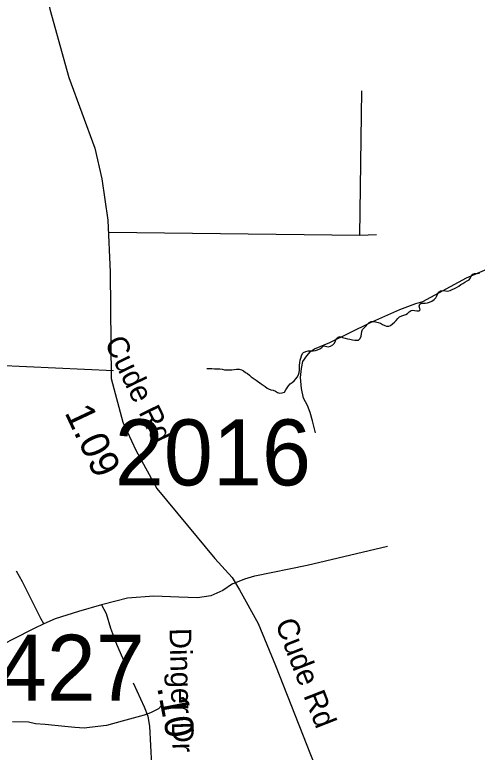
# Model space of a CAD drawing. Extents: x 1662474 to 1856135, y 779280 to 917889.
# Drawn here: x 1710519 to 1712538, y 864686 to 867907 of the extents above; entities that cross this region are included whole.
import ezdxf

# ---------------------------------------------------------------- set-up
doc = ezdxf.new("R2010")
doc.units = 0
for name, color, linetype in [('Cogo Default Point CELL', 7, 'Continuous'), ('Exist Hydrographic Creek Single Shore', 7, 'Continuous'), ('Exist Hydrographic Misc Water Feature', 7, 'Continuous'), ('Exist Road Non-System Type 51', 7, 'Continuous'), ('Exist Road Secondary Mileage Tenths English Label', 7, 'Continuous'), ('Exist Road Secondary Type 51 Attributed', 7, 'Continuous'), ('Exist Road Secondary Type 51 Label', 7, 'Continuous'), ('Prop DGN Element Guardrail', 7, 'Continuous')]:
    doc.layers.add(name, color=color, linetype=linetype)

msp = doc.modelspace()

# ---------------------------------------------------------------- linework, layer by layer
at = {"layer": 'Exist Hydrographic Creek Single Shore'}
for points in [[(1712184.1, 866572.4), (1712191.8, 866580.2), (1712198.9, 866587.4), (1712208.4, 866593.1), (1712217.8, 866595), (1712225.9, 866597.6), (1712234, 866602.6), (1712241.6, 866609.9), (1712249.5, 866616.2), (1712256.1, 866617.8), (1712264.2, 866615.9), (1712274.2, 866613.6), (1712283.9, 866614.9), (1712288.6, 866618.9), (1712288.1, 866624.1), (1712285, 866634.3), (1712287, 866642.8), (1712292.9, 866647.2), (1712299.6, 866647.2), (1712310.1, 866647.4), (1712320.6, 866649.1), (1712330.1, 866652.2), (1712340.4, 866657.2), (1712350.2, 866663.8), (1712357.9, 866670.8), (1712361.9, 866680.2), (1712366, 866689.7), (1712370.2, 866695.2), (1712378.1, 866701), (1712387.9, 866703.1), (1712398.9, 866701.8), (1712409.1, 866700.8), (1712419.6, 866702.6), (1712429, 866706.8), (1712438.2, 866711.5), (1712448, 866716.8), (1712457.1, 866722.2), (1712466.6, 866728.6), (1712475.8, 866734.3), (1712484.6, 866740.1), (1712494.4, 866745.4), (1712502.5, 866750.3), (1712508.2, 866758.5), (1712513, 866767.4), (1712518.8, 866774.8), (1712526.6, 866777.6), (1712537.4, 866777.6), (1712547.6, 866778.2)], [(1711357.2, 866362.4), (1711370.4, 866362.7), (1711380.2, 866362.2), (1711391.4, 866361.6), (1711402.9, 866361.4), (1711414.6, 866360.6), (1711424.9, 866358.8), (1711434.9, 866356.9), (1711445.6, 866355.9), (1711456.6, 866355.9), (1711467.1, 866356.4), (1711477.1, 866357.7), (1711487.6, 866359.8), (1711498.4, 866359.3), (1711508.6, 866356.1), (1711517.9, 866351.7), (1711527, 866345.6), (1711535.6, 866340.1), (1711544, 866333.1), (1711551.4, 866325.9), (1711572.9, 866311.8), (1711595.2, 866295.8), (1711603.4, 866289.5), (1711611.8, 866283.7), (1711621.2, 866276.9), (1711626.8, 866273.8), (1711636.5, 866269.8), (1711647.2, 866267.7), (1711657.1, 866263), (1711666.6, 866257.8), (1711675.5, 866254.6), (1711686.9, 866255.9), (1711697.4, 866259.6), (1711703.1, 866268.5), (1711707.9, 866277.9), (1711713.9, 866287.4), (1711721, 866294.8), (1711730.9, 866301.6), (1711739.6, 866309.2), (1711746.1, 866316.8), (1711752.5, 866324.1), (1711758.2, 866334.1), (1711761.1, 866344.3), (1711761.6, 866355.6), (1711761.9, 866366.6), (1711762.4, 866376.6), (1711763, 866387.1), (1711765, 866398.1), (1711768.2, 866407.8), (1711771.1, 866417.6), (1711775.2, 866428.3), (1711779.5, 866432.2), (1711789.5, 866437.2), (1711800, 866439.6), (1711809.6, 866440.1), (1711821.2, 866440.1), (1711832, 866441.4), (1711840.9, 866444.3), (1711851.6, 866448), (1711859.2, 866454.6), (1711866.4, 866461.4), (1711876, 866459.6), (1711887.1, 866457.2), (1711897.6, 866459.8), (1711907, 866465.9), (1711914.4, 866473.7), (1711919.1, 866482.6), (1711923.9, 866492.9), (1711930.4, 866498.9), (1711939.9, 866501.8), (1711950.6, 866498.4), (1711961.4, 866495.5), (1711971.6, 866492.6), (1711981.9, 866490), (1711992.9, 866488.1), (1712003.6, 866486.6), (1712014.1, 866486.1), (1712020.4, 866486.6), (1712027.5, 866493.1), (1712031.4, 866502.9), (1712032.5, 866513.4), (1712033.8, 866524.6), (1712037.5, 866532.8), (1712044.5, 866540.6), (1712052.1, 866547.8), (1712059, 866555.3), (1712066.1, 866562.7), (1712075.2, 866567.7), (1712085, 866567.7), (1712094.4, 866566.6), (1712105.5, 866563.5), (1712115.4, 866560.3), (1712124.6, 866555.1), (1712134, 866549.8), (1712141.4, 866547.4), (1712151.6, 866547.8), (1712159.5, 866550.9), (1712168.4, 866557.4), (1712176.9, 866564.5), (1712184.1, 866572.4)]]:
    msp.add_lwpolyline(points, dxfattribs=at)
at = {"layer": 'Exist Hydrographic Misc Water Feature'}
for points in [[(1711832.3, 866081.9), (1711818.9, 866134.1), (1711809.2, 866170.1), (1711797.4, 866200.3), (1711779.8, 866232.5), (1711770.2, 866274.5), (1711766.6, 866322.6), (1711771, 866362.6), (1711777.4, 866392.5), (1711793.6, 866418.4), (1711809.8, 866436.2), (1711827.8, 866448), (1711894.1, 866475.5), (1712068.9, 866561.8), (1712199.6, 866620.6), (1712269.8, 866646), (1712299.9, 866655.6), (1712490.9, 866757.9), (1712617.6, 866812.7)], [(1711160.5, 864892.6), (1711146.1, 864876.5), (1711112.1, 864859.1), (1711084.1, 864849), (1710987.8, 864821.4), (1710919.8, 864803.9), (1710881.7, 864798.1), (1710821.7, 864792), (1710781.7, 864794.4), (1710693.7, 864802.9), (1710651.7, 864807), (1710609.7, 864811.1), (1710579.7, 864817.4), (1710509.6, 864819.7)]]:
    msp.add_lwpolyline(points, dxfattribs=at)
at = {"layer": 'Exist Road Non-System Type 51'}
for p, q in [((1712024.9, 866943), (1712034.6, 867575.2)), ((1712024.9, 866943), (1710929.6, 866956.9)), ((1712097.9, 866945.6), (1712024.9, 866943)), ((1710949.6, 866352.5), (1710018.4, 866396.1))]:
    msp.add_line(p, q, dxfattribs=at)
for points in [[(1711469.9, 865422.1), (1711523.6, 865443.6), (1711567.8, 865456.7), (1711796.1, 865503.7), (1712146.8, 865585.9)], [(1710646.1, 865246.6), (1710632.4, 865269.9), (1710596.8, 865343.5), (1710553.1, 865430.6), (1710527.4, 865477.6)], [(1711469.9, 865422.1), (1711426.9, 865392.2), (1711375.2, 865369.7), (1711316.5, 865361.1), (1711236.1, 865363.1), (1711126.9, 865367.8), (1711010.6, 865358.9), (1710903.1, 865331.4), (1710898.4, 865330)], [(1710898.4, 865330), (1710797, 865301), (1710695.2, 865269.5), (1710646.1, 865246.6)], [(1710898.4, 865330), (1710918, 865292.5), (1710936.4, 865228.5), (1710964, 865159.1), (1710999.6, 865075.4)], [(1710646.1, 865246.6), (1710604.5, 865227.2), (1710509.5, 865178.2), (1710408.1, 865125.9), (1710302.4, 865070.5), (1710208.5, 865024.1), (1710136.6, 865001), (1710087.5, 865014.4)]]:
    msp.add_lwpolyline(points, dxfattribs=at)
at = {"layer": 'Exist Road Secondary Type 51 Attributed'}
for points in [[(1710593.5, 868749.2), (1710595.3, 868498.4), (1710621.1, 868220.4), (1710672.6, 867932), (1710755, 867633.3), (1710868.3, 867324.4), (1710899.2, 867190.5), (1710925, 867010.2), (1710935.3, 866783.7), (1710940.3, 866318.4), (1710991.3, 866127.8), (1711047.1, 866005.1), (1711138.9, 865838), (1711273.3, 865677.2), (1711391.9, 865532.3), (1711467.7, 865449.4), (1711500, 865395.3), (1711581.4, 865248.6), (1711657.7, 865064.7), (1711860.5, 864547.6)], [(1711116.5, 864477.1), (1711114.9, 864522.2), (1711116.9, 864632.1), (1711109.1, 864801), (1711101.2, 864842.1), (1711085.5, 864883.3), (1711038.2, 864987.5)]]:
    msp.add_lwpolyline(points, dxfattribs=at)

# ---------------------------------------------------------------- texts
at = {"layer": 'Cogo Default Point CELL'}
for s, p in [('2016', (1710955.7, 865852)), ('4427', (1710230.6, 864911.5))]:
    msp.add_text(s, height=288, dxfattribs=at).set_placement(p)
at = {"layer": 'Exist Road Secondary Mileage Tenths English Label'}
msp.add_text('1.09', height=125, rotation=295.1504, dxfattribs=at).set_placement((1710735.1, 866170.4))
at = {"layer": 'Exist Road Secondary Type 51 Label'}
for s, rotation, p in [('Cude Rd', 296.0563, (1710909.1, 866477)), ('Cude Rd', 291.4078, (1711654.4, 865250.2)), ('Dinger Dr', 271.4693, (1711194.5, 865227.8))]:
    msp.add_text(s, height=95, rotation=rotation, dxfattribs=at).set_placement(p)
at = {"layer": 'Prop DGN Element Guardrail'}
msp.add_text('.10', height=125, rotation=280.9288, dxfattribs=at).set_placement((1711140.2, 864969.7))

doc.saveas('drawing.dxf')
